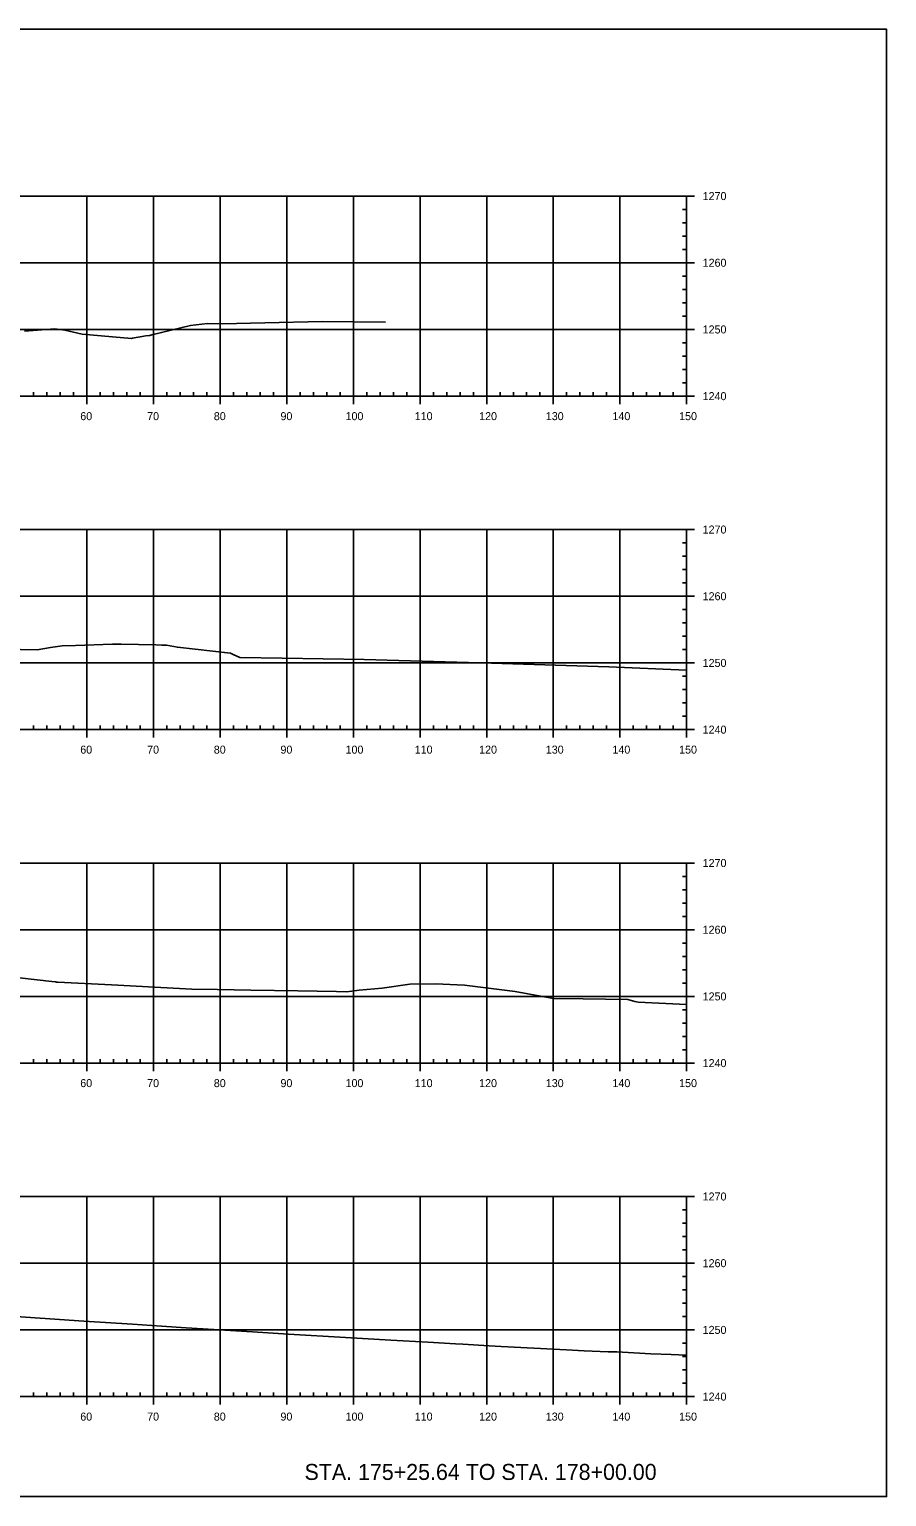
# Model space of a CAD drawing. Extents: x 659657 to 668193, y 633084 to 648639.
# Drawn here: x 666663.9 to 666792.5, y 643502.4 to 643722.4 of the extents above; entities that cross this region are included whole.
import ezdxf

# ---------------------------------------------------------------- set-up
doc = ezdxf.new("R2010")
doc.units = 0
for name, color, linetype in [('R_Axis', 7, 'Continuous'), ('R_Axis Annot', 7, 'Continuous'), ('R_Exist Surface', 7, 'Continuous'), ('R_Grid', 7, 'Continuous'), ('T_SIGNAL CONTROL CABINET', 7, 'Continuous'), ('TEMP_SIGNAL POLES', 7, 'Continuous')]:
    doc.layers.add(name, color=color, linetype=linetype)

msp = doc.modelspace()

# ---------------------------------------------------------------- linework, layer by layer
at = {"layer": 'R_Axis'}
for p, q in [((666763.71, 643697.39), (666761.31, 643697.39)), ((666762.51, 643667.39), (666762.51, 643697.39)), ((666762.51, 643695.39), (666761.91, 643695.39)), ((666762.51, 643693.39), (666761.91, 643693.39)), ((666762.51, 643691.39), (666761.91, 643691.39)), ((666762.51, 643689.39), (666761.91, 643689.39)), ((666763.71, 643687.39), (666761.31, 643687.39)), ((666762.51, 643685.39), (666761.91, 643685.39)), ((666762.51, 643683.39), (666761.91, 643683.39)), ((666762.51, 643681.39), (666761.91, 643681.39)), ((666762.51, 643679.39), (666761.91, 643679.39)), ((666763.71, 643677.39), (666761.31, 643677.39)), ((666762.51, 643675.39), (666761.91, 643675.39)), ((666762.51, 643673.39), (666761.91, 643673.39)), ((666762.51, 643671.39), (666761.91, 643671.39)), ((666462.51, 643667.39), (666762.51, 643667.39)), ((666664.51, 643667.39), (666664.51, 643667.99)), ((666666.51, 643667.39), (666666.51, 643667.99)), ((666668.51, 643667.39), (666668.51, 643667.99)), ((666670.51, 643667.39), (666670.51, 643667.99)), ((666672.51, 643666.19), (666672.51, 643668.59)), ((666674.51, 643667.39), (666674.51, 643667.99)), ((666676.51, 643667.39), (666676.51, 643667.99)), ((666678.51, 643667.39), (666678.51, 643667.99)), ((666680.51, 643667.39), (666680.51, 643667.99)), ((666682.51, 643666.19), (666682.51, 643668.59)), ((666684.51, 643667.39), (666684.51, 643667.99)), ((666686.51, 643667.39), (666686.51, 643667.99)), ((666688.51, 643667.39), (666688.51, 643667.99)), ((666690.51, 643667.39), (666690.51, 643667.99)), ((666692.51, 643666.19), (666692.51, 643668.59)), ((666694.51, 643667.39), (666694.51, 643667.99)), ((666696.51, 643667.39), (666696.51, 643667.99)), ((666698.51, 643667.39), (666698.51, 643667.99)), ((666700.51, 643667.39), (666700.51, 643667.99)), ((666702.51, 643666.19), (666702.51, 643668.59)), ((666704.51, 643667.39), (666704.51, 643667.99)), ((666706.51, 643667.39), (666706.51, 643667.99)), ((666708.51, 643667.39), (666708.51, 643667.99)), ((666710.51, 643667.39), (666710.51, 643667.99)), ((666712.51, 643666.19), (666712.51, 643668.59)), ((666714.51, 643667.39), (666714.51, 643667.99)), ((666716.51, 643667.39), (666716.51, 643667.99)), ((666718.51, 643667.39), (666718.51, 643667.99)), ((666720.51, 643667.39), (666720.51, 643667.99)), ((666722.51, 643666.19), (666722.51, 643668.59)), ((666724.51, 643667.39), (666724.51, 643667.99)), ((666726.51, 643667.39), (666726.51, 643667.99)), ((666728.51, 643667.39), (666728.51, 643667.99)), ((666730.51, 643667.39), (666730.51, 643667.99)), ((666732.51, 643666.19), (666732.51, 643668.59)), ((666734.51, 643667.39), (666734.51, 643667.99)), ((666736.51, 643667.39), (666736.51, 643667.99)), ((666738.51, 643667.39), (666738.51, 643667.99)), ((666740.51, 643667.39), (666740.51, 643667.99)), ((666742.51, 643666.19), (666742.51, 643668.59)), ((666744.51, 643667.39), (666744.51, 643667.99)), ((666746.51, 643667.39), (666746.51, 643667.99)), ((666748.51, 643667.39), (666748.51, 643667.99)), ((666750.51, 643667.39), (666750.51, 643667.99)), ((666752.51, 643666.19), (666752.51, 643668.59)), ((666754.51, 643667.39), (666754.51, 643667.99)), ((666756.51, 643667.39), (666756.51, 643667.99)), ((666758.51, 643667.39), (666758.51, 643667.99)), ((666760.51, 643667.39), (666760.51, 643667.99)), ((666763.71, 643667.39), (666761.31, 643667.39)), ((666762.51, 643669.39), (666761.91, 643669.39)), ((666762.51, 643666.19), (666762.51, 643668.59)), ((666763.71, 643647.39), (666761.31, 643647.39)), ((666762.51, 643645.39), (666761.91, 643645.39)), ((666762.51, 643617.39), (666762.51, 643647.39)), ((666762.51, 643643.39), (666761.91, 643643.39)), ((666762.51, 643641.39), (666761.91, 643641.39)), ((666762.51, 643639.39), (666761.91, 643639.39)), ((666763.71, 643637.39), (666761.31, 643637.39)), ((666762.51, 643635.39), (666761.91, 643635.39)), ((666762.51, 643633.39), (666761.91, 643633.39)), ((666762.51, 643631.39), (666761.91, 643631.39)), ((666762.51, 643629.39), (666761.91, 643629.39)), ((666763.71, 643627.39), (666761.31, 643627.39)), ((666762.51, 643625.39), (666761.91, 643625.39)), ((666762.51, 643623.39), (666761.91, 643623.39)), ((666762.51, 643621.39), (666761.91, 643621.39)), ((666762.51, 643619.39), (666761.91, 643619.39)), ((666462.51, 643617.39), (666762.51, 643617.39)), ((666664.51, 643617.39), (666664.51, 643617.99)), ((666666.51, 643617.39), (666666.51, 643617.99)), ((666668.51, 643617.39), (666668.51, 643617.99)), ((666670.51, 643617.39), (666670.51, 643617.99)), ((666672.51, 643616.19), (666672.51, 643618.59)), ((666674.51, 643617.39), (666674.51, 643617.99)), ((666676.51, 643617.39), (666676.51, 643617.99)), ((666678.51, 643617.39), (666678.51, 643617.99)), ((666680.51, 643617.39), (666680.51, 643617.99)), ((666682.51, 643616.19), (666682.51, 643618.59)), ((666684.51, 643617.39), (666684.51, 643617.99)), ((666686.51, 643617.39), (666686.51, 643617.99)), ((666688.51, 643617.39), (666688.51, 643617.99)), ((666690.51, 643617.39), (666690.51, 643617.99)), ((666692.51, 643616.19), (666692.51, 643618.59)), ((666694.51, 643617.39), (666694.51, 643617.99)), ((666696.51, 643617.39), (666696.51, 643617.99)), ((666698.51, 643617.39), (666698.51, 643617.99)), ((666700.51, 643617.39), (666700.51, 643617.99)), ((666702.51, 643616.19), (666702.51, 643618.59)), ((666704.51, 643617.39), (666704.51, 643617.99)), ((666706.51, 643617.39), (666706.51, 643617.99)), ((666708.51, 643617.39), (666708.51, 643617.99)), ((666710.51, 643617.39), (666710.51, 643617.99)), ((666712.51, 643616.19), (666712.51, 643618.59)), ((666714.51, 643617.39), (666714.51, 643617.99)), ((666716.51, 643617.39), (666716.51, 643617.99)), ((666718.51, 643617.39), (666718.51, 643617.99)), ((666720.51, 643617.39), (666720.51, 643617.99)), ((666722.51, 643616.19), (666722.51, 643618.59)), ((666724.51, 643617.39), (666724.51, 643617.99)), ((666726.51, 643617.39), (666726.51, 643617.99)), ((666728.51, 643617.39), (666728.51, 643617.99)), ((666730.51, 643617.39), (666730.51, 643617.99)), ((666732.51, 643616.19), (666732.51, 643618.59)), ((666734.51, 643617.39), (666734.51, 643617.99)), ((666736.51, 643617.39), (666736.51, 643617.99)), ((666738.51, 643617.39), (666738.51, 643617.99)), ((666740.51, 643617.39), (666740.51, 643617.99)), ((666742.51, 643616.19), (666742.51, 643618.59)), ((666744.51, 643617.39), (666744.51, 643617.99)), ((666746.51, 643617.39), (666746.51, 643617.99)), ((666748.51, 643617.39), (666748.51, 643617.99)), ((666750.51, 643617.39), (666750.51, 643617.99)), ((666752.51, 643616.19), (666752.51, 643618.59)), ((666754.51, 643617.39), (666754.51, 643617.99)), ((666756.51, 643617.39), (666756.51, 643617.99)), ((666758.51, 643617.39), (666758.51, 643617.99)), ((666760.51, 643617.39), (666760.51, 643617.99)), ((666763.71, 643617.39), (666761.31, 643617.39)), ((666762.51, 643616.19), (666762.51, 643618.59)), ((666763.71, 643597.39), (666761.31, 643597.39)), ((666762.51, 643567.39), (666762.51, 643597.39)), ((666762.51, 643595.39), (666761.91, 643595.39)), ((666762.51, 643593.39), (666761.91, 643593.39)), ((666762.51, 643591.39), (666761.91, 643591.39)), ((666762.51, 643589.39), (666761.91, 643589.39)), ((666763.71, 643587.39), (666761.31, 643587.39)), ((666762.51, 643585.39), (666761.91, 643585.39)), ((666762.51, 643583.39), (666761.91, 643583.39)), ((666762.51, 643581.39), (666761.91, 643581.39)), ((666762.51, 643579.39), (666761.91, 643579.39)), ((666763.71, 643577.39), (666761.31, 643577.39)), ((666762.51, 643575.39), (666761.91, 643575.39)), ((666762.51, 643573.39), (666761.91, 643573.39)), ((666762.51, 643571.39), (666761.91, 643571.39)), ((666672.51, 643566.19), (666672.51, 643568.59)), ((666682.51, 643566.19), (666682.51, 643568.59)), ((666692.51, 643566.19), (666692.51, 643568.59)), ((666702.51, 643566.19), (666702.51, 643568.59)), ((666712.51, 643566.19), (666712.51, 643568.59)), ((666722.51, 643566.19), (666722.51, 643568.59)), ((666732.51, 643566.19), (666732.51, 643568.59)), ((666742.51, 643566.19), (666742.51, 643568.59)), ((666752.51, 643566.19), (666752.51, 643568.59)), ((666762.51, 643569.39), (666761.91, 643569.39)), ((666762.51, 643566.19), (666762.51, 643568.59)), ((666462.51, 643567.39), (666762.51, 643567.39)), ((666664.51, 643567.39), (666664.51, 643567.99)), ((666666.51, 643567.39), (666666.51, 643567.99)), ((666668.51, 643567.39), (666668.51, 643567.99)), ((666670.51, 643567.39), (666670.51, 643567.99)), ((666674.51, 643567.39), (666674.51, 643567.99)), ((666676.51, 643567.39), (666676.51, 643567.99)), ((666678.51, 643567.39), (666678.51, 643567.99)), ((666680.51, 643567.39), (666680.51, 643567.99)), ((666684.51, 643567.39), (666684.51, 643567.99)), ((666686.51, 643567.39), (666686.51, 643567.99)), ((666688.51, 643567.39), (666688.51, 643567.99)), ((666690.51, 643567.39), (666690.51, 643567.99)), ((666694.51, 643567.39), (666694.51, 643567.99)), ((666696.51, 643567.39), (666696.51, 643567.99)), ((666698.51, 643567.39), (666698.51, 643567.99)), ((666700.51, 643567.39), (666700.51, 643567.99)), ((666704.51, 643567.39), (666704.51, 643567.99)), ((666706.51, 643567.39), (666706.51, 643567.99)), ((666708.51, 643567.39), (666708.51, 643567.99)), ((666710.51, 643567.39), (666710.51, 643567.99)), ((666714.51, 643567.39), (666714.51, 643567.99)), ((666716.51, 643567.39), (666716.51, 643567.99)), ((666718.51, 643567.39), (666718.51, 643567.99)), ((666720.51, 643567.39), (666720.51, 643567.99)), ((666724.51, 643567.39), (666724.51, 643567.99)), ((666726.51, 643567.39), (666726.51, 643567.99)), ((666728.51, 643567.39), (666728.51, 643567.99)), ((666730.51, 643567.39), (666730.51, 643567.99)), ((666734.51, 643567.39), (666734.51, 643567.99)), ((666736.51, 643567.39), (666736.51, 643567.99)), ((666738.51, 643567.39), (666738.51, 643567.99)), ((666740.51, 643567.39), (666740.51, 643567.99)), ((666744.51, 643567.39), (666744.51, 643567.99)), ((666746.51, 643567.39), (666746.51, 643567.99)), ((666748.51, 643567.39), (666748.51, 643567.99)), ((666750.51, 643567.39), (666750.51, 643567.99)), ((666754.51, 643567.39), (666754.51, 643567.99)), ((666756.51, 643567.39), (666756.51, 643567.99)), ((666758.51, 643567.39), (666758.51, 643567.99)), ((666760.51, 643567.39), (666760.51, 643567.99)), ((666763.71, 643567.39), (666761.31, 643567.39)), ((666763.71, 643547.39), (666761.31, 643547.39)), ((666762.51, 643517.39), (666762.51, 643547.39)), ((666762.51, 643545.39), (666761.91, 643545.39)), ((666762.51, 643543.39), (666761.91, 643543.39)), ((666762.51, 643541.39), (666761.91, 643541.39)), ((666762.51, 643539.39), (666761.91, 643539.39)), ((666763.71, 643537.39), (666761.31, 643537.39)), ((666762.51, 643535.39), (666761.91, 643535.39)), ((666762.51, 643533.39), (666761.91, 643533.39)), ((666762.51, 643531.39), (666761.91, 643531.39)), ((666762.51, 643529.39), (666761.91, 643529.39)), ((666763.71, 643527.39), (666761.31, 643527.39)), ((666762.51, 643525.39), (666761.91, 643525.39)), ((666762.51, 643523.39), (666761.91, 643523.39)), ((666762.51, 643521.39), (666761.91, 643521.39)), ((666664.51, 643517.39), (666664.51, 643517.99)), ((666666.51, 643517.39), (666666.51, 643517.99)), ((666668.51, 643517.39), (666668.51, 643517.99)), ((666670.51, 643517.39), (666670.51, 643517.99)), ((666672.51, 643516.19), (666672.51, 643518.59)), ((666674.51, 643517.39), (666674.51, 643517.99)), ((666676.51, 643517.39), (666676.51, 643517.99)), ((666678.51, 643517.39), (666678.51, 643517.99)), ((666680.51, 643517.39), (666680.51, 643517.99)), ((666682.51, 643516.19), (666682.51, 643518.59)), ((666684.51, 643517.39), (666684.51, 643517.99)), ((666686.51, 643517.39), (666686.51, 643517.99)), ((666688.51, 643517.39), (666688.51, 643517.99)), ((666690.51, 643517.39), (666690.51, 643517.99)), ((666692.51, 643516.19), (666692.51, 643518.59)), ((666694.51, 643517.39), (666694.51, 643517.99)), ((666696.51, 643517.39), (666696.51, 643517.99)), ((666698.51, 643517.39), (666698.51, 643517.99)), ((666700.51, 643517.39), (666700.51, 643517.99)), ((666702.51, 643516.19), (666702.51, 643518.59)), ((666704.51, 643517.39), (666704.51, 643517.99)), ((666706.51, 643517.39), (666706.51, 643517.99)), ((666708.51, 643517.39), (666708.51, 643517.99)), ((666710.51, 643517.39), (666710.51, 643517.99)), ((666712.51, 643516.19), (666712.51, 643518.59)), ((666714.51, 643517.39), (666714.51, 643517.99)), ((666716.51, 643517.39), (666716.51, 643517.99)), ((666718.51, 643517.39), (666718.51, 643517.99)), ((666720.51, 643517.39), (666720.51, 643517.99)), ((666722.51, 643516.19), (666722.51, 643518.59)), ((666724.51, 643517.39), (666724.51, 643517.99)), ((666726.51, 643517.39), (666726.51, 643517.99)), ((666728.51, 643517.39), (666728.51, 643517.99)), ((666730.51, 643517.39), (666730.51, 643517.99)), ((666732.51, 643516.19), (666732.51, 643518.59)), ((666734.51, 643517.39), (666734.51, 643517.99)), ((666736.51, 643517.39), (666736.51, 643517.99)), ((666738.51, 643517.39), (666738.51, 643517.99)), ((666740.51, 643517.39), (666740.51, 643517.99)), ((666742.51, 643516.19), (666742.51, 643518.59)), ((666744.51, 643517.39), (666744.51, 643517.99)), ((666746.51, 643517.39), (666746.51, 643517.99)), ((666748.51, 643517.39), (666748.51, 643517.99)), ((666750.51, 643517.39), (666750.51, 643517.99)), ((666752.51, 643516.19), (666752.51, 643518.59)), ((666754.51, 643517.39), (666754.51, 643517.99)), ((666756.51, 643517.39), (666756.51, 643517.99)), ((666758.51, 643517.39), (666758.51, 643517.99)), ((666760.51, 643517.39), (666760.51, 643517.99)), ((666762.51, 643519.39), (666761.91, 643519.39)), ((666762.51, 643516.19), (666762.51, 643518.59)), ((666462.51, 643517.39), (666762.51, 643517.39)), ((666763.71, 643517.39), (666761.31, 643517.39))]:
    msp.add_line(p, q, dxfattribs=at)
at = {"layer": 'R_Exist Surface'}
for points in [[(666663.17, 643677.14), (666667.71, 643677.46), (666669.23, 643677.26), (666671.85, 643676.69), (666679.22, 643676.04), (666679.36, 643676.08), (666681.4, 643676.44), (666681.89, 643676.48), (666681.98, 643676.5), (666682.29, 643676.58), (666688.1, 643677.97), (666690.64, 643678.3), (666692.82, 643678.23), (666699.22, 643678.4), (666707.87, 643678.6), (666717.33, 643678.47)], [(666657.5, 643629.5), (666665.06, 643629.35), (666667.1, 643629.7), (666668.83, 643629.94), (666670.82, 643629.99), (666676.38, 643630.18), (666677.69, 643630.18), (666682.86, 643630.09), (666683.76, 643630.07), (666684.49, 643630.03), (666686.11, 643629.75), (666694.08, 643628.83), (666694.47, 643628.67), (666695.48, 643628.21), (666701.84, 643628.09), (666714.11, 643627.88), (666733.23, 643627.33), (666750.83, 643626.78), (666762.51, 643626.32)], [(666657.08, 643580.78), (666667.27, 643579.64), (666667.84, 643579.57), (666667.99, 643579.55), (666668.16, 643579.53), (666676.22, 643579.12), (666688.29, 643578.5), (666692.14, 643578.42), (666697.13, 643578.32), (666704.2, 643578.23), (666709.98, 643578.14), (666711.53, 643578.09), (666713.39, 643578.33), (666716.81, 643578.64), (666720.97, 643579.21), (666724.83, 643579.29), (666729.17, 643579.08), (666733.59, 643578.52), (666736.76, 643578.11), (666742, 643577.17), (666742.49, 643577.07), (666742.62, 643577.06), (666747, 643577.05), (666753.68, 643576.92), (666754.76, 643576.62), (666755.24, 643576.51), (666762.51, 643576.2)], [(666656.74, 643529.74), (666665.51, 643529.16), (666672.09, 643528.71), (666679.37, 643528.24), (666683.73, 643527.96), (666687.44, 643527.71), (666697.38, 643527.09), (666702.8, 643526.77), (666711.31, 643526.25), (666718.15, 643525.83), (666723.69, 643525.53), (666727.81, 643525.3), (666728.95, 643525.24), (666732.9, 643525.01), (666734.69, 643524.91), (666744.47, 643524.38), (666747.15, 643524.27), (666750.75, 643524.08), (666752.03, 643524.08), (666757.13, 643523.82), (666760.21, 643523.69), (666762.51, 643523.59)]]:
    msp.add_lwpolyline(points, dxfattribs=at)
at = {"layer": 'R_Grid'}
for p, q in [((666462.51, 643697.39), (666762.51, 643697.39)), ((666672.51, 643667.39), (666672.51, 643697.39)), ((666682.51, 643667.39), (666682.51, 643697.39)), ((666692.51, 643667.39), (666692.51, 643697.39)), ((666702.51, 643667.39), (666702.51, 643697.39)), ((666712.51, 643667.39), (666712.51, 643697.39)), ((666722.51, 643667.39), (666722.51, 643697.39)), ((666732.51, 643667.39), (666732.51, 643697.39)), ((666742.51, 643667.39), (666742.51, 643697.39)), ((666752.51, 643667.39), (666752.51, 643697.39)), ((666762.51, 643667.39), (666762.51, 643697.39)), ((666462.51, 643687.39), (666762.51, 643687.39)), ((666462.51, 643677.39), (666762.51, 643677.39)), ((666462.51, 643667.39), (666762.51, 643667.39)), ((666462.51, 643647.39), (666762.51, 643647.39)), ((666672.51, 643617.39), (666672.51, 643647.39)), ((666682.51, 643617.39), (666682.51, 643647.39)), ((666692.51, 643617.39), (666692.51, 643647.39)), ((666702.51, 643617.39), (666702.51, 643647.39)), ((666712.51, 643617.39), (666712.51, 643647.39)), ((666722.51, 643617.39), (666722.51, 643647.39)), ((666732.51, 643617.39), (666732.51, 643647.39)), ((666742.51, 643617.39), (666742.51, 643647.39)), ((666752.51, 643617.39), (666752.51, 643647.39)), ((666762.51, 643617.39), (666762.51, 643647.39)), ((666462.51, 643637.39), (666762.51, 643637.39)), ((666462.51, 643627.39), (666762.51, 643627.39)), ((666462.51, 643617.39), (666762.51, 643617.39)), ((666462.51, 643597.39), (666762.51, 643597.39)), ((666672.51, 643567.39), (666672.51, 643597.39)), ((666682.51, 643567.39), (666682.51, 643597.39)), ((666692.51, 643567.39), (666692.51, 643597.39)), ((666702.51, 643567.39), (666702.51, 643597.39)), ((666712.51, 643567.39), (666712.51, 643597.39)), ((666722.51, 643567.39), (666722.51, 643597.39)), ((666732.51, 643567.39), (666732.51, 643597.39)), ((666742.51, 643567.39), (666742.51, 643597.39)), ((666752.51, 643567.39), (666752.51, 643597.39)), ((666762.51, 643567.39), (666762.51, 643597.39)), ((666462.51, 643587.39), (666762.51, 643587.39)), ((666462.51, 643577.39), (666762.51, 643577.39)), ((666462.51, 643567.39), (666762.51, 643567.39)), ((666462.51, 643547.39), (666762.51, 643547.39)), ((666672.51, 643517.39), (666672.51, 643547.39)), ((666682.51, 643517.39), (666682.51, 643547.39)), ((666692.51, 643517.39), (666692.51, 643547.39)), ((666702.51, 643517.39), (666702.51, 643547.39)), ((666712.51, 643517.39), (666712.51, 643547.39)), ((666722.51, 643517.39), (666722.51, 643547.39)), ((666732.51, 643517.39), (666732.51, 643547.39)), ((666742.51, 643517.39), (666742.51, 643547.39)), ((666752.51, 643517.39), (666752.51, 643547.39)), ((666762.51, 643517.39), (666762.51, 643547.39)), ((666462.51, 643537.39), (666762.51, 643537.39)), ((666462.51, 643527.39), (666762.51, 643527.39)), ((666462.51, 643517.39), (666762.51, 643517.39))]:
    msp.add_line(p, q, dxfattribs=at)
at = {"layer": 'T_SIGNAL CONTROL CABINET'}
msp.add_lwpolyline([(666452.51, 643502.39), (666792.51, 643502.39), (666792.51, 643722.39), (666452.51, 643722.39)], close=True, dxfattribs=at)

# ---------------------------------------------------------------- texts
at = {"layer": 'R_Axis Annot'}
for s, p in [('1270', (666764.91, 643696.79)), ('1260', (666764.91, 643686.79)), ('1250', (666764.91, 643676.79)), ('1240', (666764.91, 643666.79)), ('60', (666671.55, 643663.79)), ('70', (666681.58, 643663.79)), ('80', (666691.58, 643663.79)), ('90', (666701.58, 643663.79)), ('100', (666711.34, 643663.79)), ('110', (666721.72, 643663.79)), ('120', (666731.38, 643663.79)), ('130', (666741.38, 643663.79)), ('140', (666751.38, 643663.79)), ('150', (666761.38, 643663.79)), ('1270', (666764.91, 643646.79)), ('1260', (666764.91, 643636.79)), ('1250', (666764.91, 643626.79)), ('1240', (666764.91, 643616.79)), ('60', (666671.55, 643613.79)), ('70', (666681.58, 643613.79)), ('80', (666691.58, 643613.79)), ('90', (666701.58, 643613.79)), ('100', (666711.34, 643613.79)), ('110', (666721.72, 643613.79)), ('120', (666731.38, 643613.79)), ('130', (666741.38, 643613.79)), ('140', (666751.38, 643613.79)), ('150', (666761.38, 643613.79)), ('1270', (666764.91, 643596.79)), ('1260', (666764.91, 643586.79)), ('1250', (666764.91, 643576.79)), ('1240', (666764.91, 643566.79)), ('60', (666671.55, 643563.79)), ('70', (666681.58, 643563.79)), ('80', (666691.58, 643563.79)), ('90', (666701.58, 643563.79)), ('100', (666711.34, 643563.79)), ('110', (666721.72, 643563.79)), ('120', (666731.38, 643563.79)), ('130', (666741.38, 643563.79)), ('140', (666751.38, 643563.79)), ('150', (666761.38, 643563.79)), ('1270', (666764.91, 643546.79)), ('1260', (666764.91, 643536.79)), ('1250', (666764.91, 643526.79)), ('1240', (666764.91, 643516.79)), ('60', (666671.55, 643513.79)), ('70', (666681.58, 643513.79)), ('80', (666691.58, 643513.79)), ('90', (666701.58, 643513.79)), ('100', (666711.34, 643513.79)), ('110', (666721.72, 643513.79)), ('120', (666731.38, 643513.79)), ('130', (666741.38, 643513.79)), ('140', (666751.38, 643513.79)), ('150', (666761.38, 643513.79))]:
    msp.add_text(s, height=1.2, dxfattribs=at).set_placement(p)
at = {"layer": 'TEMP_SIGNAL POLES'}
msp.add_text('STA. 175+25.64 TO STA. 178+00.00', height=2.4, dxfattribs=at).set_placement((666705.19, 643504.89))

doc.saveas('drawing.dxf')
